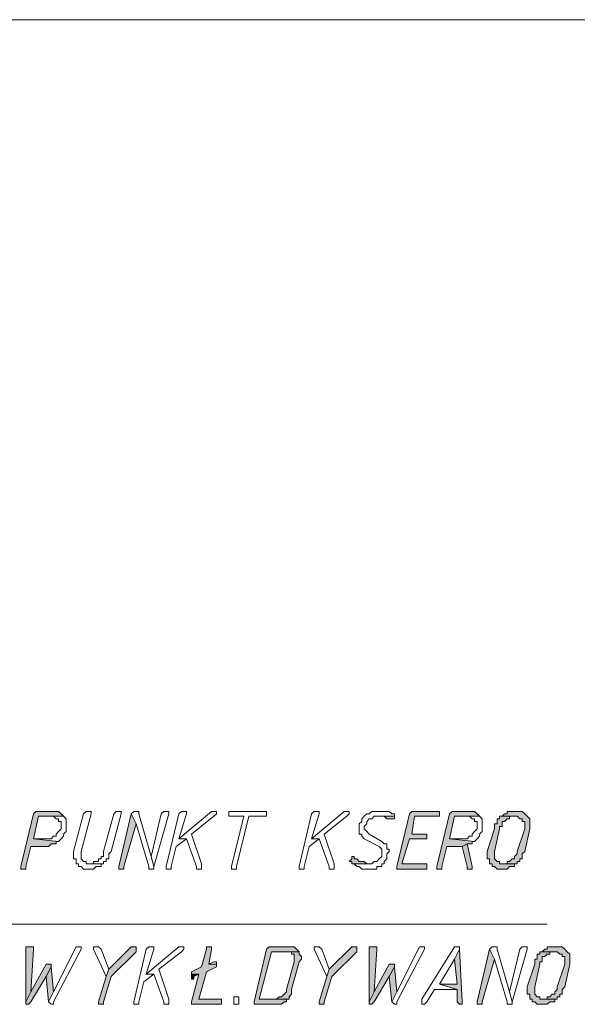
# Model space of a CAD drawing. Header units: inches. Extents: x -1441 to 3871, y -4351 to 2413.
# Tile 282 of 308: x 1759 to 1854, y 585 to 751. Entities that reach past the tile are written whole.
import ezdxf

# ---------------------------------------------------------------- set-up
doc = ezdxf.new("R2010")
doc.units = ezdxf.units.IN
doc.header["$MEASUREMENT"] = 0
doc.layers.add('at_Entity', color=7, linetype='Continuous')
doc.layers.add('at_Solid', color=7, linetype='Continuous')

msp = doc.modelspace()

# ---------------------------------------------------------------- hatches: boundary and pattern name
at = {"layer": 'at_Solid', "lineweight": 15}
for points in [[(1765.17117, 617.19942), (1762.63329, 617.19942), (1762.20872, 617.19942), (1761.78415, 616.77008), (1759.67085, 607.89706), (1759.67085, 607.46772), (1760.09542, 607.46772), (1760.51522, 607.46772), (1760.51522, 607.89706), (1761.36436, 611.28407), (1763.90223, 611.28407), (1764.3268, 611.28407), (1764.75137, 611.71341), (1765.17117, 611.71341), (1765.59574, 611.71341), (1765.59574, 612.14275), (1766.0203, 612.14275), (1761.78415, 612.57209), (1762.63329, 616.38844), (1766.86467, 616.38844), (1766.44487, 616.77008), (1766.0203, 617.19942), (1765.59574, 617.19942)], [(1829.93464, 617.19942), (1826.12783, 617.19942), (1825.70326, 617.19942), (1825.27869, 616.77008), (1823.16539, 607.89706), (1823.16539, 607.46772), (1827.82133, 607.46772), (1828.24113, 607.46772), (1828.24113, 608.3264), (1827.82133, 608.3264), (1824.00975, 608.3264), (1825.27869, 612.57209), (1828.24113, 612.57209), (1828.24113, 613.38307), (1825.70326, 613.38307), (1826.12783, 616.38844), (1830.35921, 616.38844), (1830.35921, 617.19942)], [(1835.43972, 617.19942), (1832.90185, 617.19942), (1832.47728, 617.19942), (1832.05271, 616.77008), (1829.93464, 607.89706), (1829.93464, 607.46772), (1830.35921, 607.46772), (1830.78378, 607.46772), (1830.78378, 607.89706), (1831.62814, 611.28407), (1834.17079, 611.28407), (1835.01515, 611.71341), (1835.86429, 611.71341), (1835.86429, 612.14275), (1836.28409, 612.14275), (1832.05271, 612.57209), (1832.90185, 616.38844), (1837.13323, 616.38844), (1836.70866, 616.77008), (1836.28409, 617.19942), (1835.86429, 617.19942)], [(1843.48268, 617.19942), (1843.05811, 617.19942), (1841.78918, 617.19942), (1841.78918, 616.77008), (1841.36461, 616.77008), (1840.94004, 616.38844), (1843.48268, 616.38844), (1843.90725, 615.9591), (1844.32705, 615.9591), (1844.32705, 615.52976), (1844.75162, 615.52976), (1844.75162, 614.24174), (1843.48268, 610.42539), (1843.48268, 610.04376), (1843.05811, 609.61442), (1843.05811, 609.18508), (1842.63354, 609.18508), (1842.20898, 608.75574), (1841.78918, 608.75574), (1841.78918, 608.3264), (1840.94004, 608.3264), (1843.48268, 608.3264), (1843.48268, 608.75574), (1843.90725, 608.75574), (1843.90725, 609.18508), (1844.32705, 609.18508), (1844.32705, 610.04376), (1844.75162, 610.42539), (1845.59599, 614.24174), (1845.59599, 615.9591), (1845.17619, 616.38844), (1844.75162, 616.77008), (1844.32705, 617.19942), (1843.90725, 617.19942)], [(1778.29464, 616.77008), (1776.17657, 607.89706), (1776.17657, 607.46772), (1776.60114, 607.46772), (1777.02571, 607.46772), (1777.02571, 607.89706), (1779.13901, 615.10042)], [(1822.74082, 616.38844), (1819.77837, 616.38844), (1820.62274, 616.38844), (1821.04731, 616.38844), (1821.47188, 615.9591), (1821.89168, 615.9591), (1822.31625, 615.9591), (1822.74082, 615.9591)], [(1840.94004, 616.38844), (1840.52024, 616.38844), (1840.52024, 615.9591), (1840.09567, 615.9591), (1840.09567, 615.10042), (1839.6711, 615.10042), (1839.6711, 614.24174), (1838.40217, 610.42539), (1838.40217, 609.18508), (1838.82673, 609.18508), (1838.82673, 608.3264), (1839.24653, 608.3264), (1839.24653, 607.89706), (1839.6711, 607.89706), (1840.09567, 607.46772), (1840.94004, 607.46772), (1841.78918, 607.46772), (1842.20898, 607.89706), (1842.63354, 607.89706), (1843.05811, 607.89706), (1843.05811, 608.3264), (1843.48268, 608.3264), (1840.94004, 608.3264), (1840.52024, 608.3264), (1840.52024, 608.75574), (1840.09567, 608.75574), (1839.6711, 609.18508), (1839.6711, 610.42539), (1840.52024, 614.24174), (1840.52024, 614.67108), (1840.94004, 614.67108), (1840.94004, 615.52976), (1841.36461, 615.52976), (1841.78918, 615.9591), (1842.20898, 615.9591), (1842.20898, 616.38844), (1843.05811, 616.38844)], [(1835.01515, 611.71341), (1834.17079, 611.28407), (1835.01515, 607.89706), (1835.01515, 607.46772), (1835.86429, 607.46772), (1835.86429, 607.89706)], [(1815.96679, 609.61442), (1815.547, 609.61442), (1815.547, 609.18508), (1815.12243, 608.75574), (1815.547, 608.75574), (1815.547, 608.3264), (1818.50944, 608.3264), (1818.08487, 608.3264), (1817.6603, 608.75574), (1817.23573, 608.75574), (1816.81593, 608.75574), (1816.39136, 609.18508), (1815.96679, 609.18508)], [(1760.93979, 594.34902), (1760.51522, 594.34902), (1760.51522, 585.04666), (1761.36436, 586.71631), (1761.78415, 593.91968), (1761.78415, 594.34902), (1761.36436, 594.34902)], [(1778.71921, 594.34902), (1778.29464, 594.34902), (1774.48783, 590.53267), (1774.06326, 589.29235), (1772.79433, 585.04666), (1772.79433, 584.61732), (1773.21413, 584.61732), (1773.63869, 584.61732), (1773.63869, 585.04666), (1774.90763, 589.29235), (1779.13901, 593.49034), (1779.13901, 594.34902)], [(1791.41812, 594.34902), (1790.99355, 594.34902), (1790.99355, 593.91968), (1790.14441, 590.962), (1788.45568, 590.10333), (1788.45568, 589.72169), (1789.72461, 589.72169), (1788.45568, 585.04666), (1788.45568, 584.61732), (1788.87547, 584.61732), (1793.53619, 584.61732), (1793.53619, 585.476), (1789.72461, 585.476), (1790.99355, 590.10333), (1792.68705, 590.962), (1792.68705, 591.39134), (1791.41812, 591.39134), (1791.83792, 593.91968), (1791.83792, 594.34902)], [(1804.96139, 594.34902), (1801.99895, 594.34902), (1801.57915, 594.34902), (1801.14981, 593.91968), (1799.03651, 585.04666), (1799.03651, 584.61732), (1802.42352, 584.61732), (1803.26789, 584.61732), (1803.69246, 584.61732), (1804.11703, 585.04666), (1804.54159, 585.04666), (1804.54159, 585.476), (1804.96139, 585.476), (1799.88088, 585.476), (1801.99895, 593.49034), (1806.6549, 593.49034), (1806.23033, 593.91968), (1805.81053, 594.34902), (1805.38596, 594.34902)], [(1815.96679, 594.34902), (1815.547, 594.34902), (1811.73542, 590.53267), (1811.31085, 589.29235), (1810.04191, 585.04666), (1810.04191, 584.61732), (1810.46648, 584.61732), (1810.88628, 584.61732), (1810.88628, 585.04666), (1812.15521, 589.29235), (1816.39136, 593.49034), (1816.39136, 594.34902)], [(1818.92924, 594.34902), (1818.50944, 594.34902), (1818.50944, 585.04666), (1819.35381, 586.71631), (1819.77837, 593.91968), (1819.77837, 594.34902), (1819.35381, 594.34902)], [(1833.74622, 593.91968), (1832.90185, 592.25002), (1833.32165, 588.00433), (1830.35921, 588.00433), (1833.32165, 587.14565), (1833.32165, 585.04666), (1833.74622, 584.61732), (1834.17079, 584.61732), (1834.17079, 585.04666)], [(1838.82673, 593.91968), (1836.70866, 585.04666), (1836.70866, 584.61732), (1837.13323, 584.61732), (1837.5578, 584.61732), (1837.5578, 585.04666), (1839.6711, 592.25002)], [(1850.25193, 594.34902), (1849.83214, 594.34902), (1848.5632, 594.34902), (1848.5632, 593.91968), (1848.13863, 593.91968), (1847.71406, 593.49034), (1850.25193, 593.49034), (1850.6765, 593.1087), (1851.10107, 593.1087), (1851.10107, 592.67936), (1851.52564, 592.67936), (1851.52564, 591.39134), (1850.25193, 587.57499), (1850.25193, 587.14565), (1849.83214, 586.71631), (1849.83214, 586.33468), (1849.40757, 586.33468), (1848.983, 585.90534), (1848.5632, 585.90534), (1848.5632, 585.476), (1847.71406, 585.476), (1850.25193, 585.476), (1850.25193, 585.90534), (1850.6765, 585.90534), (1850.6765, 586.33468), (1851.10107, 586.33468), (1851.10107, 587.14565), (1851.52564, 587.57499), (1852.37001, 591.39134), (1852.37001, 593.1087), (1851.94544, 593.49034), (1851.52564, 593.91968), (1851.10107, 594.34902), (1850.6765, 594.34902)], [(1806.6549, 593.49034), (1804.54159, 593.49034), (1805.38596, 593.49034), (1805.38596, 593.1087), (1805.81053, 593.1087), (1805.81053, 591.82068), (1804.54159, 587.14565), (1804.54159, 586.71631), (1804.11703, 586.33468), (1803.69246, 585.90534), (1803.26789, 585.90534), (1802.84809, 585.476), (1799.88088, 585.476), (1804.96139, 585.476), (1804.96139, 585.90534), (1805.38596, 586.33468), (1805.38596, 587.14565), (1806.6549, 591.82068), (1807.07947, 592.25002), (1807.07947, 592.67936), (1806.6549, 593.1087)], [(1847.71406, 593.49034), (1847.28949, 593.49034), (1847.28949, 593.1087), (1846.86969, 593.1087), (1846.86969, 592.25002), (1846.44512, 592.25002), (1846.44512, 591.39134), (1845.17619, 587.57499), (1845.17619, 586.33468), (1845.59599, 586.33468), (1845.59599, 585.476), (1846.02056, 585.476), (1846.02056, 585.04666), (1846.44512, 585.04666), (1846.86969, 584.61732), (1847.71406, 584.61732), (1848.5632, 584.61732), (1848.983, 585.04666), (1849.40757, 585.04666), (1849.83214, 585.04666), (1849.83214, 585.476), (1850.25193, 585.476), (1847.71406, 585.476), (1847.28949, 585.476), (1847.28949, 585.90534), (1846.86969, 585.90534), (1846.44512, 586.33468), (1846.44512, 587.57499), (1847.28949, 591.39134), (1847.28949, 591.82068), (1847.71406, 591.82068), (1847.71406, 592.67936), (1848.13863, 592.67936), (1848.5632, 593.1087), (1848.983, 593.1087), (1848.983, 593.49034), (1849.83214, 593.49034)], [(1764.3268, 591.39134), (1763.90223, 591.39134), (1761.36436, 586.71631), (1760.51522, 585.04666), (1760.51522, 584.61732), (1760.93979, 584.61732), (1761.36436, 585.04666), (1763.90223, 589.29235), (1764.75137, 590.962), (1764.75137, 591.39134)], [(1764.75137, 590.962), (1763.90223, 589.29235), (1764.3268, 585.04666), (1765.17117, 586.71631)], [(1822.31625, 591.39134), (1821.89168, 591.39134), (1819.35381, 586.71631), (1818.50944, 585.04666), (1818.50944, 584.61732), (1818.92924, 584.61732), (1819.35381, 585.04666), (1821.89168, 589.29235), (1822.74082, 590.962), (1822.74082, 591.39134)], [(1822.74082, 590.962), (1821.89168, 589.29235), (1822.31625, 585.04666), (1823.16539, 586.71631)], [(1788.45568, 589.72169), (1788.45568, 588.86301), (1788.87547, 588.86301), (1788.87547, 589.29235), (1789.72461, 589.72169)]]:
    msp.add_hatch(color=7, dxfattribs=at).paths.add_polyline_path(points)

# ---------------------------------------------------------------- linework, layer by layer
at = {"layer": 'at_Entity', "color": 7, "lineweight": 15}
for p, q in [((2149.09605, 750.96251), (1652.15471, 750.96251)), ((1762.20872, 617.19942), (1761.78415, 616.77008)), ((1762.63329, 617.19942), (1762.20872, 617.19942)), ((1762.20872, 617.19942), (1762.20872, 617.19942)), ((1765.17117, 617.19942), (1762.63329, 617.19942)), ((1765.59574, 617.19942), (1765.17117, 617.19942)), ((1766.0203, 617.19942), (1765.59574, 617.19942)), ((1765.59574, 617.19942), (1765.59574, 617.19942)), ((1766.44487, 616.77008), (1766.0203, 617.19942)), ((1770.67625, 617.19942), (1770.25168, 616.77008)), ((1771.10082, 617.19942), (1770.67625, 617.19942)), ((1770.67625, 617.19942), (1770.67625, 617.19942)), ((1771.52539, 617.19942), (1771.10082, 617.19942)), ((1771.10082, 617.19942), (1771.10082, 617.19942)), ((1771.52539, 616.77008), (1771.52539, 617.19942)), ((1775.75677, 617.19942), (1775.3322, 616.77008)), ((1776.17657, 617.19942), (1775.75677, 617.19942)), ((1775.75677, 617.19942), (1775.75677, 617.19942)), ((1776.60114, 617.19942), (1776.17657, 617.19942)), ((1776.17657, 617.19942), (1776.17657, 617.19942)), ((1776.60114, 616.77008), (1776.60114, 617.19942)), ((1778.71921, 617.19942), (1778.29464, 616.77008)), ((1779.13901, 617.19942), (1778.71921, 617.19942)), ((1778.71921, 617.19942), (1778.71921, 617.19942)), ((1779.56358, 617.19942), (1779.13901, 617.19942)), ((1779.13901, 617.19942), (1779.13901, 617.19942)), ((1779.56358, 616.77008), (1779.56358, 617.19942)), ((1783.79973, 617.19942), (1783.37516, 616.77008)), ((1784.21953, 617.19942), (1783.79973, 617.19942)), ((1783.79973, 617.19942), (1783.79973, 617.19942)), ((1784.6441, 617.19942), (1784.21953, 617.19942)), ((1784.21953, 617.19942), (1784.21953, 617.19942)), ((1784.6441, 616.77008), (1784.6441, 617.19942)), ((1791.83792, 617.19942), (1786.3376, 612.57209)), ((1786.76217, 617.19942), (1786.3376, 616.77008)), ((1787.18197, 617.19942), (1786.76217, 617.19942)), ((1786.76217, 617.19942), (1786.76217, 617.19942)), ((1787.60654, 617.19942), (1787.18197, 617.19942)), ((1787.18197, 617.19942), (1787.18197, 617.19942)), ((1787.60654, 616.77008), (1787.60654, 617.19942)), ((1792.26249, 617.19942), (1791.83792, 617.19942)), ((1791.83792, 617.19942), (1791.83792, 617.19942)), ((1792.68705, 617.19942), (1792.26249, 617.19942)), ((1792.26249, 617.19942), (1792.26249, 617.19942)), ((1792.68705, 616.77008), (1792.68705, 617.19942)), ((1795.22493, 617.19942), (1794.80513, 617.19942)), ((1794.80513, 617.19942), (1794.80513, 616.38844)), ((1800.73001, 617.19942), (1795.22493, 617.19942)), ((1801.14981, 617.19942), (1800.73001, 617.19942)), ((1800.73001, 617.19942), (1800.73001, 617.19942)), ((1801.14981, 616.38844), (1801.14981, 617.19942)), ((1814.27329, 617.19942), (1808.77297, 612.57209)), ((1809.19277, 617.19942), (1808.77297, 616.77008)), ((1809.61734, 617.19942), (1809.19277, 617.19942)), ((1809.19277, 617.19942), (1809.19277, 617.19942)), ((1810.04191, 617.19942), (1809.61734, 617.19942)), ((1809.61734, 617.19942), (1809.61734, 617.19942)), ((1810.04191, 616.77008), (1810.04191, 617.19942)), ((1814.69786, 617.19942), (1814.27329, 617.19942)), ((1814.27329, 617.19942), (1814.27329, 617.19942)), ((1815.12243, 617.19942), (1814.69786, 617.19942)), ((1814.69786, 617.19942), (1814.69786, 617.19942)), ((1815.12243, 616.77008), (1815.12243, 617.19942)), ((1818.92924, 617.19942), (1818.50944, 616.77008)), ((1819.77837, 617.19942), (1818.92924, 617.19942)), ((1818.92924, 617.19942), (1818.92924, 617.19942)), ((1820.19817, 617.19942), (1819.77837, 617.19942)), ((1821.47188, 617.19942), (1820.19817, 617.19942)), ((1820.19817, 617.19942), (1820.19817, 617.19942)), ((1821.89168, 617.19942), (1821.47188, 617.19942)), ((1822.31625, 616.77008), (1821.89168, 617.19942)), ((1825.70326, 617.19942), (1825.27869, 616.77008)), ((1826.12783, 617.19942), (1825.70326, 617.19942)), ((1825.70326, 617.19942), (1825.70326, 617.19942)), ((1829.93464, 617.19942), (1826.12783, 617.19942)), ((1830.35921, 617.19942), (1829.93464, 617.19942)), ((1830.35921, 616.38844), (1830.35921, 617.19942)), ((1832.47728, 617.19942), (1832.05271, 616.77008)), ((1832.90185, 617.19942), (1832.47728, 617.19942)), ((1832.47728, 617.19942), (1832.47728, 617.19942)), ((1835.43972, 617.19942), (1832.90185, 617.19942)), ((1835.86429, 617.19942), (1835.43972, 617.19942)), ((1836.28409, 617.19942), (1835.86429, 617.19942)), ((1835.86429, 617.19942), (1835.86429, 617.19942)), ((1836.70866, 616.77008), (1836.28409, 617.19942)), ((1843.05811, 617.19942), (1841.78918, 617.19942)), ((1841.78918, 617.19942), (1841.78918, 616.77008)), ((1843.48268, 617.19942), (1843.05811, 617.19942)), ((1843.90725, 617.19942), (1843.48268, 617.19942)), ((1844.32705, 617.19942), (1843.90725, 617.19942)), ((1843.90725, 617.19942), (1843.90725, 617.19942)), ((1844.75162, 616.77008), (1844.32705, 617.19942)), ((1761.78415, 616.77008), (1759.67085, 607.89706)), ((1761.78415, 612.57209), (1762.63329, 616.38844)), ((1762.63329, 616.38844), (1766.86467, 616.38844)), ((1766.86467, 616.38844), (1764.75137, 616.38844)), ((1764.75137, 616.38844), (1765.17117, 616.38844)), ((1765.17117, 616.38844), (1765.17117, 616.38844)), ((1765.17117, 616.38844), (1765.59574, 615.9591)), ((1765.59574, 615.9591), (1766.0203, 615.9591)), ((1766.0203, 615.9591), (1766.0203, 615.52976)), ((1766.0203, 615.52976), (1766.44487, 615.52976)), ((1766.86467, 616.38844), (1766.44487, 616.77008)), ((1766.44487, 616.77008), (1766.44487, 616.77008)), ((1766.44487, 615.52976), (1766.44487, 614.24174)), ((1767.28924, 615.9591), (1766.86467, 616.38844)), ((1766.86467, 616.38844), (1766.86467, 616.38844)), ((1767.28924, 613.8124), (1767.28924, 615.9591)), ((1770.25168, 616.77008), (1768.55818, 610.42539)), ((1769.82711, 610.42539), (1771.52539, 616.77008)), ((1775.3322, 616.77008), (1773.63869, 610.42539)), ((1774.90763, 610.42539), (1776.60114, 616.77008)), ((1778.29464, 616.77008), (1776.17657, 607.89706)), ((1779.13901, 615.10042), (1778.29464, 616.77008)), ((1778.29464, 616.77008), (1779.13901, 615.10042)), ((1781.68165, 609.61442), (1779.56358, 616.77008)), ((1783.37516, 616.77008), (1781.68165, 609.61442)), ((1782.10622, 607.89706), (1784.6441, 616.77008)), ((1786.3376, 616.77008), (1784.21953, 607.89706)), ((1786.3376, 612.57209), (1787.60654, 616.77008)), ((1788.45568, 613.38307), (1792.26249, 616.38844)), ((1792.26249, 616.38844), (1792.68705, 616.77008)), ((1792.26249, 616.38844), (1792.26249, 616.38844)), ((1794.80513, 616.38844), (1795.22493, 616.38844)), ((1795.22493, 616.38844), (1797.343, 616.38844)), ((1797.343, 616.38844), (1795.22493, 607.89706)), ((1796.07407, 607.89706), (1798.18737, 616.38844)), ((1798.18737, 616.38844), (1800.73001, 616.38844)), ((1800.73001, 616.38844), (1801.14981, 616.38844)), ((1808.77297, 616.77008), (1806.6549, 607.89706)), ((1808.77297, 612.57209), (1810.04191, 616.77008)), ((1810.88628, 613.38307), (1814.69786, 616.38844)), ((1814.69786, 616.38844), (1815.12243, 616.77008)), ((1814.69786, 616.38844), (1814.69786, 616.38844)), ((1817.23573, 615.52976), (1816.81593, 615.10042)), ((1817.6603, 616.38844), (1817.23573, 615.9591)), ((1817.23573, 615.9591), (1817.23573, 615.52976)), ((1818.08487, 616.77008), (1817.6603, 616.38844)), ((1817.6603, 616.38844), (1817.6603, 616.38844)), ((1818.50944, 616.77008), (1818.08487, 616.77008)), ((1818.08487, 616.77008), (1818.08487, 616.77008)), ((1818.08487, 615.52976), (1818.50944, 615.9591)), ((1818.08487, 615.10042), (1818.08487, 615.52976)), ((1818.50944, 615.9591), (1818.92924, 615.9591)), ((1818.92924, 615.9591), (1819.35381, 616.38844)), ((1819.35381, 616.38844), (1822.74082, 616.38844)), ((1822.74082, 616.38844), (1819.77837, 616.38844)), ((1819.77837, 616.38844), (1820.62274, 616.38844)), ((1820.62274, 616.38844), (1821.04731, 616.38844)), ((1821.04731, 616.38844), (1821.47188, 615.9591)), ((1821.47188, 615.9591), (1821.89168, 615.9591)), ((1821.89168, 615.9591), (1822.31625, 615.9591)), ((1822.74082, 616.77008), (1822.31625, 616.77008)), ((1822.31625, 616.77008), (1822.31625, 616.77008)), ((1822.31625, 615.9591), (1822.74082, 615.9591)), ((1822.74082, 616.38844), (1822.74082, 616.77008)), ((1822.74082, 615.9591), (1822.74082, 616.38844)), ((1822.74082, 615.9591), (1822.74082, 615.9591)), ((1825.27869, 616.77008), (1823.16539, 607.89706)), ((1825.70326, 613.38307), (1826.12783, 616.38844)), ((1826.12783, 616.38844), (1830.35921, 616.38844)), ((1832.05271, 616.77008), (1829.93464, 607.89706)), ((1832.05271, 612.57209), (1832.90185, 616.38844)), ((1832.90185, 616.38844), (1837.13323, 616.38844)), ((1837.13323, 616.38844), (1835.01515, 616.38844)), ((1835.01515, 616.38844), (1835.43972, 616.38844)), ((1835.43972, 616.38844), (1835.43972, 616.38844)), ((1835.43972, 616.38844), (1835.86429, 615.9591)), ((1835.86429, 615.9591), (1836.28409, 615.9591)), ((1836.28409, 615.9591), (1836.28409, 615.52976)), ((1836.28409, 615.52976), (1836.70866, 615.52976)), ((1837.13323, 616.38844), (1836.70866, 616.77008)), ((1836.70866, 616.77008), (1836.70866, 616.77008)), ((1836.70866, 615.52976), (1836.70866, 614.24174)), ((1837.5578, 615.9591), (1837.13323, 616.38844)), ((1837.13323, 616.38844), (1837.13323, 616.38844)), ((1837.5578, 613.8124), (1837.5578, 615.9591)), ((1840.52024, 615.9591), (1840.09567, 615.9591)), ((1840.09567, 615.9591), (1840.09567, 615.10042)), ((1840.94004, 616.38844), (1840.52024, 616.38844)), ((1840.52024, 616.38844), (1840.52024, 615.9591)), ((1841.36461, 616.77008), (1840.94004, 616.38844)), ((1843.05811, 616.38844), (1840.94004, 616.38844)), ((1840.94004, 616.38844), (1843.48268, 616.38844)), ((1840.94004, 614.67108), (1840.94004, 615.52976)), ((1840.94004, 615.52976), (1841.36461, 615.52976)), ((1841.78918, 616.77008), (1841.36461, 616.77008)), ((1841.36461, 616.77008), (1841.36461, 616.77008)), ((1841.36461, 615.52976), (1841.78918, 615.9591)), ((1841.36461, 615.52976), (1841.36461, 615.52976)), ((1841.78918, 615.9591), (1842.20898, 615.9591)), ((1842.20898, 615.9591), (1842.20898, 616.38844)), ((1842.20898, 616.38844), (1843.05811, 616.38844)), ((1843.05811, 616.38844), (1843.05811, 616.38844)), ((1843.48268, 616.38844), (1843.48268, 616.38844)), ((1843.48268, 616.38844), (1843.90725, 615.9591)), ((1843.90725, 615.9591), (1844.32705, 615.9591)), ((1844.32705, 615.9591), (1844.32705, 615.52976)), ((1844.32705, 615.52976), (1844.75162, 615.52976)), ((1845.17619, 616.38844), (1844.75162, 616.77008)), ((1844.75162, 616.77008), (1844.75162, 616.77008)), ((1844.75162, 615.52976), (1844.75162, 614.24174)), ((1845.59599, 615.9591), (1845.17619, 616.38844)), ((1845.17619, 616.38844), (1845.17619, 616.38844)), ((1845.59599, 614.24174), (1845.59599, 615.9591)), ((1766.44487, 614.24174), (1766.0203, 613.8124)), ((1777.02571, 607.89706), (1779.13901, 615.10042)), ((1779.13901, 615.10042), (1781.25708, 607.89706)), ((1816.81593, 615.10042), (1816.81593, 613.38307)), ((1817.6603, 614.67108), (1818.08487, 615.10042)), ((1817.6603, 614.24174), (1817.6603, 614.67108)), ((1818.08487, 613.8124), (1817.6603, 614.24174)), ((1836.70866, 614.24174), (1836.28409, 613.8124)), ((1839.6711, 614.24174), (1838.40217, 610.42539)), ((1840.09567, 615.10042), (1839.6711, 615.10042)), ((1839.6711, 615.10042), (1839.6711, 614.24174)), ((1839.6711, 610.42539), (1840.52024, 614.24174)), ((1840.52024, 614.24174), (1840.52024, 614.67108)), ((1840.52024, 614.67108), (1840.94004, 614.67108)), ((1844.75162, 614.24174), (1843.48268, 610.42539)), ((1844.75162, 610.42539), (1845.59599, 614.24174)), ((1763.90223, 612.57209), (1761.78415, 612.57209)), ((1761.78415, 612.57209), (1766.0203, 612.14275)), ((1766.0203, 612.14275), (1761.78415, 612.57209)), ((1764.75137, 612.57209), (1763.90223, 612.57209)), ((1765.17117, 613.00143), (1764.75137, 612.57209)), ((1765.59574, 613.00143), (1765.17117, 613.00143)), ((1765.17117, 613.00143), (1765.17117, 613.00143)), ((1766.0203, 613.8124), (1765.59574, 613.38307)), ((1765.59574, 613.38307), (1765.59574, 613.00143)), ((1766.0203, 613.8124), (1766.0203, 613.8124)), ((1766.0203, 612.14275), (1766.44487, 612.57209)), ((1766.44487, 612.57209), (1766.86467, 613.00143)), ((1766.44487, 612.57209), (1766.44487, 612.57209)), ((1766.86467, 613.38307), (1767.28924, 613.8124)), ((1766.86467, 613.00143), (1766.86467, 613.38307)), ((1785.91303, 611.28407), (1787.60654, 612.57209)), ((1786.3376, 612.57209), (1787.60654, 612.57209)), ((1787.60654, 612.57209), (1786.3376, 612.57209)), ((1787.60654, 612.57209), (1789.30004, 607.89706)), ((1790.14441, 608.3264), (1788.45568, 613.38307)), ((1808.3484, 611.28407), (1810.04191, 612.57209)), ((1808.77297, 612.57209), (1810.04191, 612.57209)), ((1810.04191, 612.57209), (1808.77297, 612.57209)), ((1810.04191, 612.57209), (1811.73542, 607.89706)), ((1812.58455, 608.3264), (1810.88628, 613.38307)), ((1816.81593, 613.38307), (1817.23573, 613.38307)), ((1817.23573, 613.38307), (1817.23573, 613.00143)), ((1817.23573, 613.00143), (1817.6603, 612.57209)), ((1817.6603, 612.57209), (1820.19817, 611.28407)), ((1818.50944, 613.38307), (1818.08487, 613.8124)), ((1818.08487, 613.8124), (1818.08487, 613.8124)), ((1820.62274, 612.14275), (1818.50944, 613.38307)), ((1824.00975, 608.3264), (1825.27869, 612.57209)), ((1825.27869, 612.57209), (1828.24113, 612.57209)), ((1828.24113, 613.38307), (1825.70326, 613.38307)), ((1828.24113, 612.57209), (1828.24113, 613.38307)), ((1834.17079, 612.57209), (1832.05271, 612.57209)), ((1832.05271, 612.57209), (1836.28409, 612.14275)), ((1836.28409, 612.14275), (1832.05271, 612.57209)), ((1835.01515, 612.57209), (1834.17079, 612.57209)), ((1835.43972, 613.00143), (1835.01515, 612.57209)), ((1835.86429, 613.00143), (1835.43972, 613.00143)), ((1835.43972, 613.00143), (1835.43972, 613.00143)), ((1836.28409, 613.8124), (1835.86429, 613.38307)), ((1835.86429, 613.38307), (1835.86429, 613.00143)), ((1836.28409, 613.8124), (1836.28409, 613.8124)), ((1836.28409, 612.14275), (1836.70866, 612.57209)), ((1836.70866, 612.57209), (1837.13323, 613.00143)), ((1836.70866, 612.57209), (1836.70866, 612.57209)), ((1837.13323, 613.38307), (1837.5578, 613.8124)), ((1837.13323, 613.00143), (1837.13323, 613.38307)), ((1760.51522, 607.89706), (1761.36436, 611.28407)), ((1761.36436, 611.28407), (1763.90223, 611.28407)), ((1763.90223, 611.28407), (1764.3268, 611.28407)), ((1764.3268, 611.28407), (1764.75137, 611.71341)), ((1764.75137, 611.71341), (1765.17117, 611.71341)), ((1765.17117, 611.71341), (1765.59574, 611.71341)), ((1765.59574, 611.71341), (1765.59574, 612.14275)), ((1765.59574, 612.14275), (1766.0203, 612.14275)), ((1766.0203, 612.14275), (1766.0203, 612.14275)), ((1785.06866, 607.89706), (1785.91303, 611.28407)), ((1807.50404, 607.89706), (1808.3484, 611.28407)), ((1820.19817, 611.28407), (1820.19817, 611.28407)), ((1820.19817, 611.28407), (1820.62274, 610.85473)), ((1821.04731, 611.71341), (1820.62274, 612.14275)), ((1820.62274, 610.85473), (1820.62274, 609.61442)), ((1821.47188, 611.71341), (1821.04731, 611.71341)), ((1821.47188, 610.85473), (1821.47188, 611.71341)), ((1821.89168, 610.85473), (1821.47188, 610.85473)), ((1821.89168, 610.42539), (1821.89168, 610.85473)), ((1830.78378, 607.89706), (1831.62814, 611.28407)), ((1831.62814, 611.28407), (1834.17079, 611.28407)), ((1835.01515, 611.71341), (1834.17079, 611.28407)), ((1834.17079, 611.28407), (1835.01515, 611.71341)), ((1834.17079, 611.28407), (1835.01515, 607.89706)), ((1835.86429, 607.89706), (1835.01515, 611.71341)), ((1835.01515, 611.71341), (1835.86429, 611.71341)), ((1835.86429, 611.71341), (1835.86429, 612.14275)), ((1835.86429, 612.14275), (1836.28409, 612.14275)), ((1836.28409, 612.14275), (1836.28409, 612.14275)), ((1768.55818, 610.42539), (1768.55818, 609.18508)), ((1768.55818, 609.18508), (1768.98275, 609.18508)), ((1768.98275, 609.18508), (1768.98275, 608.3264)), ((1769.82711, 609.18508), (1769.82711, 610.42539)), ((1770.25168, 608.75574), (1769.82711, 609.18508)), ((1773.21413, 609.18508), (1772.79433, 609.18508)), ((1772.79433, 609.18508), (1772.79433, 608.75574)), ((1773.63869, 609.61442), (1773.21413, 609.61442)), ((1773.21413, 609.61442), (1773.21413, 609.18508)), ((1773.63869, 610.42539), (1773.63869, 609.61442)), ((1774.06326, 608.75574), (1774.06326, 609.18508)), ((1774.06326, 609.18508), (1774.48783, 609.18508)), ((1774.48783, 610.04376), (1774.90763, 610.42539)), ((1774.48783, 609.18508), (1774.48783, 610.04376)), ((1781.68165, 609.61442), (1782.10622, 607.89706)), ((1782.10622, 607.89706), (1781.68165, 609.61442)), ((1815.547, 609.18508), (1815.12243, 608.75574)), ((1815.96679, 609.61442), (1815.547, 609.61442)), ((1815.547, 609.61442), (1815.547, 609.18508)), ((1815.96679, 609.18508), (1815.96679, 609.61442)), ((1816.39136, 609.18508), (1815.96679, 609.18508)), ((1815.96679, 609.18508), (1815.96679, 609.18508)), ((1816.81593, 608.75574), (1816.39136, 609.18508)), ((1820.19817, 609.18508), (1819.77837, 608.75574)), ((1820.62274, 609.61442), (1820.19817, 609.18508)), ((1820.19817, 609.18508), (1820.19817, 609.18508)), ((1821.04731, 608.75574), (1821.47188, 609.18508)), ((1821.47188, 610.04376), (1821.89168, 610.42539)), ((1821.47188, 609.18508), (1821.47188, 610.04376)), ((1838.40217, 610.42539), (1838.40217, 609.18508)), ((1838.40217, 609.18508), (1838.82673, 609.18508)), ((1838.82673, 609.18508), (1838.82673, 608.3264)), ((1839.6711, 609.18508), (1839.6711, 610.42539)), ((1840.09567, 608.75574), (1839.6711, 609.18508)), ((1842.63354, 609.18508), (1842.20898, 608.75574)), ((1843.05811, 609.18508), (1842.63354, 609.18508)), ((1843.48268, 610.04376), (1843.05811, 609.61442)), ((1843.05811, 609.61442), (1843.05811, 609.18508)), ((1843.48268, 610.42539), (1843.48268, 610.04376)), ((1843.90725, 608.75574), (1843.90725, 609.18508)), ((1843.90725, 609.18508), (1844.32705, 609.18508)), ((1844.32705, 610.04376), (1844.75162, 610.42539)), ((1844.32705, 609.18508), (1844.32705, 610.04376)), ((1759.67085, 607.89706), (1759.67085, 607.46772)), ((1759.67085, 607.46772), (1760.09542, 607.46772)), ((1760.09542, 607.46772), (1760.51522, 607.46772)), ((1760.51522, 607.46772), (1760.51522, 607.89706)), ((1768.98275, 608.3264), (1769.40732, 608.3264)), ((1769.40732, 608.3264), (1769.40732, 607.89706)), ((1769.40732, 607.89706), (1769.82711, 607.89706)), ((1769.82711, 607.89706), (1770.25168, 607.46772)), ((1770.67625, 608.75574), (1770.25168, 608.75574)), ((1770.25168, 608.75574), (1770.25168, 608.75574)), ((1770.25168, 607.46772), (1771.10082, 607.46772)), ((1770.67625, 608.3264), (1770.67625, 608.75574)), ((1771.10082, 608.3264), (1770.67625, 608.3264)), ((1771.94519, 608.3264), (1771.10082, 608.3264)), ((1771.10082, 608.3264), (1773.63869, 608.3264)), ((1773.63869, 608.3264), (1771.10082, 608.3264)), ((1771.10082, 607.46772), (1771.94519, 607.46772)), ((1772.79433, 608.75574), (1771.94519, 608.75574)), ((1771.94519, 608.75574), (1771.94519, 608.3264)), ((1771.94519, 607.46772), (1772.36976, 607.89706)), ((1771.94519, 607.46772), (1771.94519, 607.46772)), ((1772.36976, 607.89706), (1772.79433, 607.89706)), ((1772.79433, 607.89706), (1773.21413, 607.89706)), ((1773.21413, 607.89706), (1773.21413, 608.3264)), ((1773.21413, 608.3264), (1773.63869, 608.3264)), ((1773.63869, 608.3264), (1773.63869, 608.75574)), ((1773.63869, 608.75574), (1774.06326, 608.75574)), ((1776.17657, 607.89706), (1776.17657, 607.46772)), ((1776.17657, 607.46772), (1776.60114, 607.46772)), ((1776.60114, 607.46772), (1777.02571, 607.46772)), ((1777.02571, 607.46772), (1777.02571, 607.89706)), ((1781.25708, 607.89706), (1781.25708, 607.46772)), ((1781.25708, 607.46772), (1781.68165, 607.46772)), ((1781.68165, 607.46772), (1782.10622, 607.46772)), ((1782.10622, 607.46772), (1782.10622, 607.89706)), ((1784.21953, 607.89706), (1784.21953, 607.46772)), ((1784.21953, 607.46772), (1784.6441, 607.46772)), ((1784.6441, 607.46772), (1785.06866, 607.46772)), ((1785.06866, 607.46772), (1785.06866, 607.89706)), ((1789.30004, 607.89706), (1789.30004, 607.46772)), ((1789.30004, 607.46772), (1790.14441, 607.46772)), ((1790.14441, 607.46772), (1790.14441, 608.3264)), ((1795.22493, 607.89706), (1795.22493, 607.46772)), ((1795.22493, 607.46772), (1795.6495, 607.46772)), ((1795.6495, 607.46772), (1796.07407, 607.46772)), ((1796.07407, 607.46772), (1796.07407, 607.89706)), ((1806.6549, 607.89706), (1806.6549, 607.46772)), ((1806.6549, 607.46772), (1807.07947, 607.46772)), ((1807.07947, 607.46772), (1807.50404, 607.46772)), ((1807.50404, 607.46772), (1807.50404, 607.89706)), ((1811.73542, 607.89706), (1811.73542, 607.46772)), ((1811.73542, 607.46772), (1812.58455, 607.46772)), ((1812.58455, 607.46772), (1812.58455, 608.3264)), ((1815.12243, 608.75574), (1815.547, 608.75574)), ((1815.547, 608.75574), (1815.547, 608.3264)), ((1815.547, 608.3264), (1818.50944, 608.3264)), ((1818.92924, 608.3264), (1815.547, 608.3264)), ((1815.547, 608.3264), (1815.96679, 608.3264)), ((1815.96679, 608.3264), (1816.39136, 607.89706)), ((1816.39136, 607.89706), (1816.81593, 607.89706)), ((1817.23573, 608.75574), (1816.81593, 608.75574)), ((1816.81593, 607.89706), (1816.81593, 607.89706)), ((1816.81593, 607.89706), (1817.23573, 607.46772)), ((1817.6603, 608.75574), (1817.23573, 608.75574)), ((1817.23573, 607.46772), (1817.6603, 607.46772)), ((1818.08487, 608.3264), (1817.6603, 608.75574)), ((1817.6603, 607.46772), (1818.92924, 607.46772)), ((1818.50944, 608.3264), (1818.08487, 608.3264)), ((1818.08487, 608.3264), (1818.08487, 608.3264)), ((1819.35381, 608.75574), (1818.92924, 608.3264)), ((1818.92924, 607.46772), (1819.77837, 607.46772)), ((1819.77837, 608.75574), (1819.35381, 608.75574)), ((1819.35381, 608.75574), (1819.35381, 608.75574)), ((1819.77837, 607.46772), (1819.77837, 607.89706)), ((1819.77837, 607.89706), (1820.62274, 607.89706)), ((1820.62274, 607.89706), (1820.62274, 608.3264)), ((1820.62274, 608.3264), (1821.04731, 608.3264)), ((1821.04731, 608.3264), (1821.04731, 608.75574)), ((1823.16539, 607.89706), (1823.16539, 607.46772)), ((1823.16539, 607.46772), (1827.82133, 607.46772)), ((1827.82133, 608.3264), (1824.00975, 608.3264)), ((1828.24113, 608.3264), (1827.82133, 608.3264)), ((1827.82133, 607.46772), (1828.24113, 607.46772)), ((1828.24113, 607.46772), (1828.24113, 608.3264)), ((1829.93464, 607.89706), (1829.93464, 607.46772)), ((1829.93464, 607.46772), (1830.35921, 607.46772)), ((1830.35921, 607.46772), (1830.78378, 607.46772)), ((1830.78378, 607.46772), (1830.78378, 607.89706)), ((1835.01515, 607.89706), (1835.01515, 607.46772)), ((1835.01515, 607.46772), (1835.86429, 607.46772)), ((1835.86429, 607.46772), (1835.86429, 607.89706)), ((1838.82673, 608.3264), (1839.24653, 608.3264)), ((1839.24653, 608.3264), (1839.24653, 607.89706)), ((1839.24653, 607.89706), (1839.6711, 607.89706)), ((1839.6711, 607.89706), (1839.6711, 607.89706)), ((1839.6711, 607.89706), (1840.09567, 607.46772)), ((1840.52024, 608.75574), (1840.09567, 608.75574)), ((1840.09567, 608.75574), (1840.09567, 608.75574)), ((1840.09567, 607.46772), (1840.94004, 607.46772)), ((1840.52024, 608.3264), (1840.52024, 608.75574)), ((1840.94004, 608.3264), (1840.52024, 608.3264)), ((1843.48268, 608.3264), (1840.94004, 608.3264)), ((1841.78918, 608.3264), (1840.94004, 608.3264)), ((1840.94004, 608.3264), (1843.48268, 608.3264)), ((1840.94004, 607.46772), (1841.78918, 607.46772)), ((1842.20898, 608.75574), (1841.78918, 608.75574)), ((1841.78918, 608.75574), (1841.78918, 608.3264)), ((1841.78918, 607.46772), (1842.20898, 607.89706)), ((1841.78918, 607.46772), (1841.78918, 607.46772)), ((1842.20898, 607.89706), (1842.63354, 607.89706)), ((1842.63354, 607.89706), (1843.05811, 607.89706)), ((1843.05811, 607.89706), (1843.05811, 608.3264)), ((1843.05811, 608.3264), (1843.48268, 608.3264)), ((1843.48268, 608.3264), (1843.48268, 608.75574)), ((1843.48268, 608.75574), (1843.90725, 608.75574)), ((1710.14416, 598.16537), (1848.5632, 598.16537)), ((1760.93979, 594.34902), (1760.51522, 594.34902)), ((1760.51522, 594.34902), (1760.51522, 585.04666)), ((1761.36436, 594.34902), (1760.93979, 594.34902)), ((1761.78415, 594.34902), (1761.36436, 594.34902)), ((1761.36436, 586.71631), (1761.78415, 593.91968)), ((1761.78415, 593.91968), (1761.78415, 594.34902)), ((1768.98275, 594.34902), (1765.17117, 586.71631)), ((1765.17117, 585.04666), (1769.82711, 593.91968)), ((1769.40732, 594.34902), (1768.98275, 594.34902)), ((1768.98275, 594.34902), (1768.98275, 594.34902)), ((1769.82711, 594.34902), (1769.40732, 594.34902)), ((1769.40732, 594.34902), (1769.40732, 594.34902)), ((1769.82711, 593.91968), (1769.82711, 594.34902)), ((1772.79433, 594.34902), (1771.94519, 594.34902)), ((1771.94519, 594.34902), (1771.94519, 593.91968)), ((1771.94519, 593.91968), (1774.06326, 589.29235)), ((1773.21413, 593.91968), (1772.79433, 594.34902)), ((1772.79433, 594.34902), (1772.79433, 594.34902)), ((1774.48783, 590.53267), (1773.21413, 593.91968)), ((1773.21413, 593.91968), (1773.21413, 593.91968)), ((1778.29464, 594.34902), (1774.48783, 590.53267)), ((1778.71921, 594.34902), (1778.29464, 594.34902)), ((1779.13901, 594.34902), (1778.71921, 594.34902)), ((1780.83252, 593.91968), (1778.71921, 585.04666)), ((1779.13901, 593.49034), (1779.13901, 594.34902)), ((1786.3376, 594.34902), (1780.83252, 589.72169)), ((1781.25708, 594.34902), (1780.83252, 593.91968)), ((1780.83252, 589.72169), (1782.10622, 593.91968)), ((1781.68165, 594.34902), (1781.25708, 594.34902)), ((1781.25708, 594.34902), (1781.25708, 594.34902)), ((1782.10622, 594.34902), (1781.68165, 594.34902)), ((1781.68165, 594.34902), (1781.68165, 594.34902)), ((1782.10622, 593.91968), (1782.10622, 594.34902)), ((1786.76217, 594.34902), (1786.3376, 594.34902)), ((1786.3376, 594.34902), (1786.3376, 594.34902)), ((1787.18197, 594.34902), (1786.76217, 594.34902)), ((1786.76217, 594.34902), (1786.76217, 594.34902)), ((1786.76217, 593.49034), (1787.18197, 593.91968)), ((1787.18197, 593.91968), (1787.18197, 594.34902)), ((1790.99355, 593.91968), (1790.14441, 590.962)), ((1791.41812, 594.34902), (1790.99355, 594.34902)), ((1790.99355, 594.34902), (1790.99355, 593.91968)), ((1791.83792, 594.34902), (1791.41812, 594.34902)), ((1791.41812, 591.39134), (1791.83792, 593.91968)), ((1791.83792, 593.91968), (1791.83792, 594.34902)), ((1801.14981, 593.91968), (1799.03651, 585.04666)), ((1801.57915, 594.34902), (1801.14981, 593.91968)), ((1801.99895, 594.34902), (1801.57915, 594.34902)), ((1801.57915, 594.34902), (1801.57915, 594.34902)), ((1804.96139, 594.34902), (1801.99895, 594.34902)), ((1805.38596, 594.34902), (1804.96139, 594.34902)), ((1805.81053, 594.34902), (1805.38596, 594.34902)), ((1805.38596, 594.34902), (1805.38596, 594.34902)), ((1806.23033, 593.91968), (1805.81053, 594.34902)), ((1806.6549, 593.49034), (1806.23033, 593.91968)), ((1806.23033, 593.91968), (1806.23033, 593.91968)), ((1810.04191, 594.34902), (1809.19277, 594.34902)), ((1809.19277, 594.34902), (1809.19277, 593.91968)), ((1809.19277, 593.91968), (1811.31085, 589.29235)), ((1810.46648, 593.91968), (1810.04191, 594.34902)), ((1810.04191, 594.34902), (1810.04191, 594.34902)), ((1811.73542, 590.53267), (1810.46648, 593.91968)), ((1810.46648, 593.91968), (1810.46648, 593.91968)), ((1815.547, 594.34902), (1811.73542, 590.53267)), ((1815.96679, 594.34902), (1815.547, 594.34902)), ((1816.39136, 594.34902), (1815.96679, 594.34902)), ((1816.39136, 593.49034), (1816.39136, 594.34902)), ((1818.92924, 594.34902), (1818.50944, 594.34902)), ((1818.50944, 594.34902), (1818.50944, 585.04666)), ((1819.35381, 594.34902), (1818.92924, 594.34902)), ((1819.77837, 594.34902), (1819.35381, 594.34902)), ((1819.35381, 586.71631), (1819.77837, 593.91968)), ((1819.77837, 593.91968), (1819.77837, 594.34902)), ((1826.9722, 594.34902), (1823.16539, 586.71631)), ((1823.16539, 585.04666), (1827.82133, 593.91968)), ((1827.39676, 594.34902), (1826.9722, 594.34902)), ((1826.9722, 594.34902), (1826.9722, 594.34902)), ((1827.82133, 594.34902), (1827.39676, 594.34902)), ((1827.39676, 594.34902), (1827.39676, 594.34902)), ((1832.90185, 594.34902), (1827.39676, 585.476)), ((1827.82133, 593.91968), (1827.82133, 594.34902)), ((1833.32165, 594.34902), (1832.90185, 594.34902)), ((1832.90185, 594.34902), (1832.90185, 594.34902)), ((1833.74622, 593.91968), (1832.90185, 592.25002)), ((1832.90185, 592.25002), (1833.74622, 593.91968)), ((1833.74622, 594.34902), (1833.32165, 594.34902)), ((1833.32165, 594.34902), (1833.32165, 594.34902)), ((1833.74622, 593.91968), (1833.74622, 594.34902)), ((1834.17079, 585.04666), (1833.74622, 593.91968)), ((1838.82673, 593.91968), (1836.70866, 585.04666)), ((1839.24653, 594.34902), (1838.82673, 593.91968)), ((1839.6711, 592.25002), (1838.82673, 593.91968)), ((1838.82673, 593.91968), (1839.6711, 592.25002)), ((1839.6711, 594.34902), (1839.24653, 594.34902)), ((1839.24653, 594.34902), (1839.24653, 594.34902)), ((1840.09567, 594.34902), (1839.6711, 594.34902)), ((1839.6711, 594.34902), (1839.6711, 594.34902)), ((1840.09567, 593.91968), (1840.09567, 594.34902)), ((1842.20898, 586.71631), (1840.09567, 593.91968)), ((1843.90725, 593.91968), (1842.20898, 586.71631)), ((1842.63354, 585.04666), (1845.17619, 593.91968)), ((1844.32705, 594.34902), (1843.90725, 593.91968)), ((1844.75162, 594.34902), (1844.32705, 594.34902)), ((1844.32705, 594.34902), (1844.32705, 594.34902)), ((1845.17619, 594.34902), (1844.75162, 594.34902)), ((1844.75162, 594.34902), (1844.75162, 594.34902)), ((1845.17619, 593.91968), (1845.17619, 594.34902)), ((1848.13863, 593.91968), (1847.71406, 593.49034)), ((1848.5632, 593.91968), (1848.13863, 593.91968)), ((1848.13863, 593.91968), (1848.13863, 593.91968)), ((1849.83214, 594.34902), (1848.5632, 594.34902)), ((1848.5632, 594.34902), (1848.5632, 593.91968)), ((1850.25193, 594.34902), (1849.83214, 594.34902)), ((1850.6765, 594.34902), (1850.25193, 594.34902)), ((1851.10107, 594.34902), (1850.6765, 594.34902)), ((1850.6765, 594.34902), (1850.6765, 594.34902)), ((1851.52564, 593.91968), (1851.10107, 594.34902)), ((1851.94544, 593.49034), (1851.52564, 593.91968)), ((1851.52564, 593.91968), (1851.52564, 593.91968)), ((1774.90763, 589.29235), (1779.13901, 593.49034)), ((1782.95059, 590.53267), (1786.76217, 593.49034)), ((1786.76217, 593.49034), (1786.76217, 593.49034)), ((1799.88088, 585.476), (1801.99895, 593.49034)), ((1801.99895, 593.49034), (1806.6549, 593.49034)), ((1806.6549, 593.49034), (1804.54159, 593.49034)), ((1804.54159, 593.49034), (1805.38596, 593.49034)), ((1805.38596, 593.49034), (1805.38596, 593.1087)), ((1805.38596, 593.1087), (1805.81053, 593.1087)), ((1805.81053, 593.1087), (1805.81053, 591.82068)), ((1806.6549, 593.1087), (1806.6549, 593.49034)), ((1807.07947, 592.67936), (1806.6549, 593.1087)), ((1806.6549, 593.1087), (1806.6549, 593.1087)), ((1806.6549, 591.82068), (1807.07947, 592.25002)), ((1807.07947, 592.25002), (1807.07947, 592.67936)), ((1812.15521, 589.29235), (1816.39136, 593.49034)), ((1830.35921, 588.00433), (1832.90185, 592.25002)), ((1832.90185, 592.25002), (1833.32165, 588.00433)), ((1837.5578, 585.04666), (1839.6711, 592.25002)), ((1839.6711, 592.25002), (1841.78918, 585.04666)), ((1846.86969, 592.25002), (1846.44512, 592.25002)), ((1846.44512, 592.25002), (1846.44512, 591.39134)), ((1847.28949, 593.1087), (1846.86969, 593.1087)), ((1846.86969, 593.1087), (1846.86969, 592.25002)), ((1847.71406, 593.49034), (1847.28949, 593.49034)), ((1847.28949, 593.49034), (1847.28949, 593.1087)), ((1849.83214, 593.49034), (1847.71406, 593.49034)), ((1847.71406, 593.49034), (1850.25193, 593.49034)), ((1847.71406, 591.82068), (1847.71406, 592.67936)), ((1847.71406, 592.67936), (1848.13863, 592.67936)), ((1848.13863, 592.67936), (1848.5632, 593.1087)), ((1848.13863, 592.67936), (1848.13863, 592.67936)), ((1848.5632, 593.1087), (1848.983, 593.1087)), ((1848.983, 593.1087), (1848.983, 593.49034)), ((1848.983, 593.49034), (1849.83214, 593.49034)), ((1849.83214, 593.49034), (1849.83214, 593.49034)), ((1850.25193, 593.49034), (1850.25193, 593.49034)), ((1850.25193, 593.49034), (1850.6765, 593.1087)), ((1850.6765, 593.1087), (1851.10107, 593.1087)), ((1851.10107, 593.1087), (1851.10107, 592.67936)), ((1851.10107, 592.67936), (1851.52564, 592.67936)), ((1851.52564, 592.67936), (1851.52564, 591.39134)), ((1852.37001, 593.1087), (1851.94544, 593.49034)), ((1851.94544, 593.49034), (1851.94544, 593.49034)), ((1852.37001, 591.39134), (1852.37001, 593.1087)), ((1763.90223, 591.39134), (1761.36436, 586.71631)), ((1764.3268, 591.39134), (1763.90223, 591.39134)), ((1764.75137, 590.962), (1763.90223, 589.29235)), ((1763.90223, 589.29235), (1764.75137, 590.962)), ((1764.75137, 591.39134), (1764.3268, 591.39134)), ((1764.75137, 590.962), (1764.75137, 591.39134)), ((1765.17117, 586.71631), (1764.75137, 590.962)), ((1774.48783, 590.53267), (1774.06326, 589.29235)), ((1774.06326, 589.29235), (1774.48783, 590.53267)), ((1784.6441, 585.476), (1782.95059, 590.53267)), ((1790.14441, 590.962), (1788.45568, 590.10333)), ((1790.99355, 590.10333), (1792.68705, 590.962)), ((1792.26249, 591.82068), (1791.41812, 591.39134)), ((1791.41812, 591.39134), (1792.68705, 591.39134)), ((1792.68705, 591.39134), (1791.41812, 591.39134)), ((1792.26249, 591.82068), (1792.26249, 591.82068)), ((1792.68705, 591.82068), (1792.26249, 591.82068)), ((1792.26249, 591.82068), (1792.26249, 591.82068)), ((1792.68705, 591.39134), (1792.68705, 591.82068)), ((1792.68705, 590.962), (1792.68705, 591.39134)), ((1805.81053, 591.82068), (1804.54159, 587.14565)), ((1805.38596, 587.14565), (1806.6549, 591.82068)), ((1811.73542, 590.53267), (1811.31085, 589.29235)), ((1811.31085, 589.29235), (1811.73542, 590.53267)), ((1821.89168, 591.39134), (1819.35381, 586.71631)), ((1822.31625, 591.39134), (1821.89168, 591.39134)), ((1822.74082, 590.962), (1821.89168, 589.29235)), ((1821.89168, 589.29235), (1822.74082, 590.962)), ((1822.74082, 591.39134), (1822.31625, 591.39134)), ((1822.74082, 590.962), (1822.74082, 591.39134)), ((1823.16539, 586.71631), (1822.74082, 590.962)), ((1846.44512, 591.39134), (1845.17619, 587.57499)), ((1846.44512, 587.57499), (1847.28949, 591.39134)), ((1847.28949, 591.39134), (1847.28949, 591.82068)), ((1847.28949, 591.82068), (1847.71406, 591.82068)), ((1851.52564, 591.39134), (1850.25193, 587.57499)), ((1851.52564, 587.57499), (1852.37001, 591.39134)), ((1761.36436, 585.04666), (1763.90223, 589.29235)), ((1763.90223, 589.29235), (1764.3268, 585.04666)), ((1774.06326, 589.29235), (1772.79433, 585.04666)), ((1773.63869, 585.04666), (1774.90763, 589.29235)), ((1780.41272, 588.43367), (1782.10622, 589.72169)), ((1780.83252, 589.72169), (1782.10622, 589.72169)), ((1782.10622, 589.72169), (1780.83252, 589.72169)), ((1782.10622, 589.72169), (1783.79973, 585.04666)), ((1788.45568, 590.10333), (1788.45568, 589.72169)), ((1788.45568, 589.72169), (1788.45568, 588.86301)), ((1789.72461, 589.72169), (1788.45568, 589.72169)), ((1788.45568, 589.72169), (1789.72461, 589.72169)), ((1789.72461, 589.72169), (1788.45568, 585.04666)), ((1788.45568, 588.86301), (1788.87547, 588.86301)), ((1788.87547, 589.29235), (1789.72461, 589.72169)), ((1788.87547, 588.86301), (1788.87547, 589.29235)), ((1789.72461, 585.476), (1790.99355, 590.10333)), ((1811.31085, 589.29235), (1810.04191, 585.04666)), ((1810.88628, 585.04666), (1812.15521, 589.29235)), ((1819.35381, 585.04666), (1821.89168, 589.29235)), ((1821.89168, 589.29235), (1822.31625, 585.04666)), ((1779.56358, 585.04666), (1780.41272, 588.43367)), ((1833.32165, 588.00433), (1830.35921, 588.00433)), ((1830.35921, 588.00433), (1833.32165, 587.14565)), ((1833.32165, 587.14565), (1830.35921, 588.00433)), ((1845.17619, 587.57499), (1845.17619, 586.33468)), ((1846.44512, 586.33468), (1846.44512, 587.57499)), ((1850.25193, 587.57499), (1850.25193, 587.14565)), ((1851.10107, 587.14565), (1851.52564, 587.57499)), ((1761.36436, 586.71631), (1760.51522, 585.04666)), ((1760.51522, 585.04666), (1761.36436, 586.71631)), ((1764.3268, 585.04666), (1765.17117, 586.71631)), ((1765.17117, 586.71631), (1764.3268, 585.04666)), ((1795.6495, 585.04666), (1795.6495, 585.90534)), ((1795.6495, 585.90534), (1796.07407, 585.90534)), ((1796.07407, 585.90534), (1796.49863, 585.90534)), ((1796.49863, 585.90534), (1796.49863, 584.61732)), ((1803.26789, 585.90534), (1802.84809, 585.476)), ((1803.69246, 585.90534), (1803.26789, 585.90534)), ((1803.26789, 585.90534), (1803.26789, 585.90534)), ((1804.11703, 586.33468), (1803.69246, 585.90534)), ((1804.54159, 586.71631), (1804.11703, 586.33468)), ((1804.11703, 586.33468), (1804.11703, 586.33468)), ((1804.54159, 587.14565), (1804.54159, 586.71631)), ((1804.96139, 585.90534), (1805.38596, 586.33468)), ((1804.96139, 585.476), (1804.96139, 585.90534)), ((1805.38596, 586.33468), (1805.38596, 587.14565)), ((1819.35381, 586.71631), (1818.50944, 585.04666)), ((1818.50944, 585.04666), (1819.35381, 586.71631)), ((1822.31625, 585.04666), (1823.16539, 586.71631)), ((1823.16539, 586.71631), (1822.31625, 585.04666)), ((1828.24113, 585.04666), (1829.51484, 587.14565)), ((1829.51484, 587.14565), (1833.32165, 587.14565)), ((1833.32165, 587.14565), (1833.32165, 585.04666)), ((1842.20898, 586.71631), (1842.63354, 585.04666)), ((1842.63354, 585.04666), (1842.20898, 586.71631)), ((1845.17619, 586.33468), (1845.59599, 586.33468)), ((1845.59599, 586.33468), (1845.59599, 585.476)), ((1846.86969, 585.90534), (1846.44512, 586.33468)), ((1847.28949, 585.90534), (1846.86969, 585.90534)), ((1846.86969, 585.90534), (1846.86969, 585.90534)), ((1847.28949, 585.476), (1847.28949, 585.90534)), ((1848.983, 585.90534), (1848.5632, 585.90534)), ((1848.5632, 585.90534), (1848.5632, 585.476)), ((1849.40757, 586.33468), (1848.983, 585.90534)), ((1849.83214, 586.33468), (1849.40757, 586.33468)), ((1850.25193, 587.14565), (1849.83214, 586.71631)), ((1849.83214, 586.71631), (1849.83214, 586.33468)), ((1850.25193, 585.476), (1850.25193, 585.90534)), ((1850.25193, 585.90534), (1850.6765, 585.90534)), ((1850.6765, 585.90534), (1850.6765, 586.33468)), ((1850.6765, 586.33468), (1851.10107, 586.33468)), ((1851.10107, 586.33468), (1851.10107, 587.14565)), ((1760.51522, 585.04666), (1760.51522, 584.61732)), ((1760.51522, 584.61732), (1760.93979, 584.61732)), ((1760.93979, 584.61732), (1761.36436, 585.04666)), ((1760.93979, 584.61732), (1760.93979, 584.61732)), ((1764.3268, 585.04666), (1764.3268, 585.04666)), ((1764.3268, 585.04666), (1764.75137, 584.61732)), ((1764.75137, 584.61732), (1765.17117, 584.61732)), ((1765.17117, 584.61732), (1765.17117, 585.04666)), ((1772.79433, 585.04666), (1772.79433, 584.61732)), ((1772.79433, 584.61732), (1773.21413, 584.61732)), ((1773.21413, 584.61732), (1773.63869, 584.61732)), ((1773.63869, 584.61732), (1773.63869, 585.04666)), ((1778.71921, 585.04666), (1778.71921, 584.61732)), ((1778.71921, 584.61732), (1779.13901, 584.61732)), ((1779.13901, 584.61732), (1779.56358, 584.61732)), ((1779.56358, 584.61732), (1779.56358, 585.04666)), ((1783.79973, 585.04666), (1783.79973, 584.61732)), ((1783.79973, 584.61732), (1784.6441, 584.61732)), ((1784.6441, 584.61732), (1784.6441, 585.476)), ((1788.45568, 585.04666), (1788.45568, 584.61732)), ((1788.45568, 584.61732), (1788.87547, 584.61732)), ((1788.87547, 584.61732), (1793.53619, 584.61732)), ((1793.53619, 585.476), (1789.72461, 585.476)), ((1793.53619, 584.61732), (1793.53619, 585.476)), ((1795.6495, 584.61732), (1795.6495, 585.04666)), ((1795.6495, 585.04666), (1795.6495, 585.04666)), ((1796.07407, 584.61732), (1795.6495, 584.61732)), ((1796.49863, 584.61732), (1796.07407, 584.61732)), ((1799.03651, 585.04666), (1799.03651, 584.61732)), ((1799.03651, 584.61732), (1802.42352, 584.61732)), ((1802.84809, 585.476), (1799.88088, 585.476)), ((1799.88088, 585.476), (1804.96139, 585.476)), ((1804.96139, 585.476), (1799.88088, 585.476)), ((1802.42352, 584.61732), (1803.26789, 584.61732)), ((1803.26789, 584.61732), (1803.69246, 584.61732)), ((1803.69246, 584.61732), (1804.11703, 585.04666)), ((1804.11703, 585.04666), (1804.54159, 585.04666)), ((1804.54159, 585.04666), (1804.54159, 585.476)), ((1804.54159, 585.476), (1804.96139, 585.476)), ((1810.04191, 585.04666), (1810.04191, 584.61732)), ((1810.04191, 584.61732), (1810.46648, 584.61732)), ((1810.46648, 584.61732), (1810.88628, 584.61732)), ((1810.88628, 584.61732), (1810.88628, 585.04666)), ((1818.50944, 585.04666), (1818.50944, 584.61732)), ((1818.50944, 584.61732), (1818.92924, 584.61732)), ((1818.92924, 584.61732), (1819.35381, 585.04666)), ((1818.92924, 584.61732), (1818.92924, 584.61732)), ((1822.31625, 585.04666), (1822.31625, 585.04666)), ((1822.31625, 585.04666), (1822.74082, 584.61732)), ((1822.74082, 584.61732), (1823.16539, 584.61732)), ((1823.16539, 584.61732), (1823.16539, 585.04666)), ((1827.39676, 585.476), (1827.39676, 584.61732)), ((1827.39676, 584.61732), (1827.82133, 584.61732)), ((1827.82133, 584.61732), (1828.24113, 585.04666)), ((1827.82133, 584.61732), (1827.82133, 584.61732)), ((1833.32165, 585.04666), (1833.74622, 584.61732)), ((1833.74622, 584.61732), (1834.17079, 584.61732)), ((1834.17079, 584.61732), (1834.17079, 585.04666)), ((1836.70866, 585.04666), (1836.70866, 584.61732)), ((1836.70866, 584.61732), (1837.13323, 584.61732)), ((1837.13323, 584.61732), (1837.5578, 584.61732)), ((1837.5578, 584.61732), (1837.5578, 585.04666)), ((1841.78918, 585.04666), (1841.78918, 584.61732)), ((1841.78918, 584.61732), (1842.20898, 584.61732)), ((1842.20898, 584.61732), (1842.63354, 584.61732)), ((1842.63354, 584.61732), (1842.63354, 585.04666)), ((1845.59599, 585.476), (1846.02056, 585.476)), ((1846.02056, 585.476), (1846.02056, 585.04666)), ((1846.02056, 585.04666), (1846.44512, 585.04666)), ((1846.44512, 585.04666), (1846.44512, 585.04666)), ((1846.44512, 585.04666), (1846.86969, 584.61732)), ((1846.86969, 584.61732), (1847.71406, 584.61732)), ((1847.71406, 585.476), (1847.28949, 585.476)), ((1850.25193, 585.476), (1847.71406, 585.476)), ((1848.5632, 585.476), (1847.71406, 585.476)), ((1847.71406, 585.476), (1850.25193, 585.476)), ((1847.71406, 584.61732), (1848.5632, 584.61732)), ((1848.5632, 584.61732), (1848.983, 585.04666)), ((1848.5632, 584.61732), (1848.5632, 584.61732)), ((1848.983, 585.04666), (1849.40757, 585.04666)), ((1849.40757, 585.04666), (1849.83214, 585.04666)), ((1849.83214, 585.04666), (1849.83214, 585.476)), ((1849.83214, 585.476), (1850.25193, 585.476))]:
    msp.add_line(p, q, dxfattribs=at)

doc.saveas('drawing.dxf')
